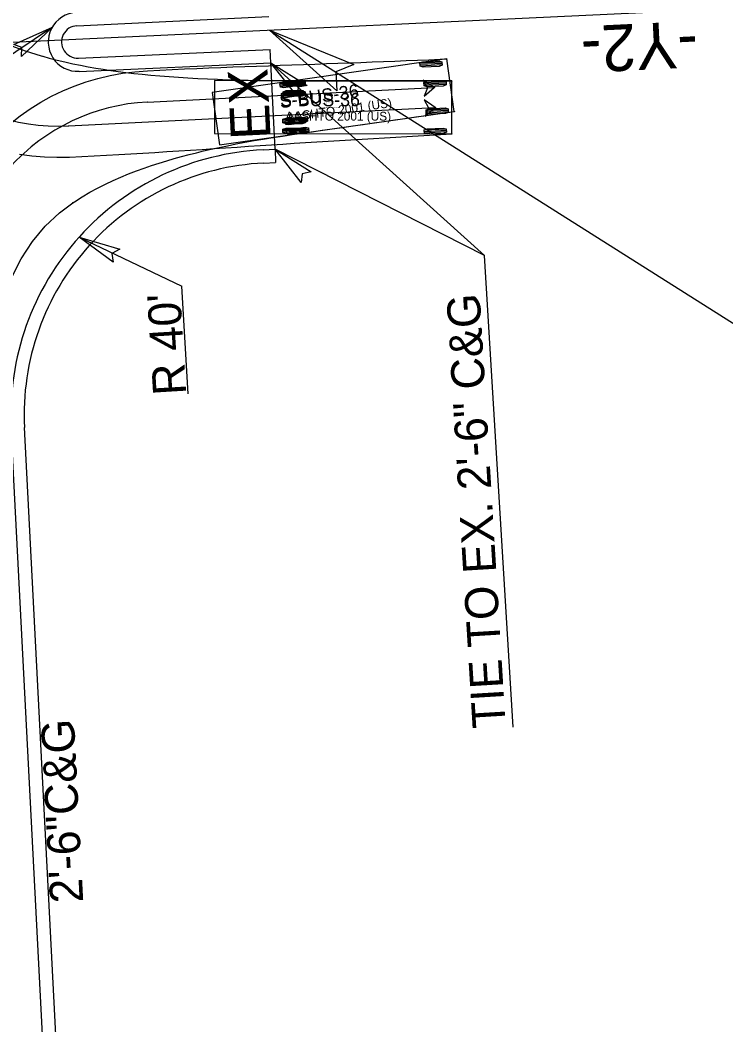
# Model space of a CAD drawing. Extents: x 2367848 to 2369479, y 800728 to 808616.
# Drawn here: x 2368938.7 to 2369045.3, y 801989.4 to 802141.1 of the extents above; entities that cross this region are included whole.
import ezdxf

# ---------------------------------------------------------------- set-up
doc = ezdxf.new("R2010")
doc.units = 0
for name, color, linetype in [('Prop AutoTurn Projected Path', 7, 'Continuous'), ('Prop AutoTurn Simulation', 7, 'Continuous'), ('Prop Conc 2ft 6in Curb and Gutter', 7, 'Continuous'), ('Prop Dimension', 7, 'Continuous'), ('Prop EOT', 7, 'Continuous'), ('Prop Horizontal Alignment', 7, 'Continuous'), ('Prop Horizontal Alignment Station Label', 7, 'Continuous'), ('Prop Terminator CELL', 7, 'Continuous')]:
    doc.layers.add(name, color=color, linetype=linetype)

msp = doc.modelspace()

# ---------------------------------------------------------------- linework, layer by layer
at = {"layer": 'Prop AutoTurn Projected Path'}
for p, q in [((2368957.91, 802128.74), (2369001.22, 802130.92)), ((2368946.02, 802125.13), (2369001.37, 802127.93))]:
    msp.add_line(p, q, dxfattribs=at)
for centre, start, end in [((2368944.51, 802155.1), 182.9405, 272.8888), ((2368959.42, 802098.78), 92.8888, 182.9405)]:
    msp.add_arc(centre, 30, start, end, dxfattribs=at)
at = {"layer": 'Prop AutoTurn Simulation'}
for p, q in [((2369003.13, 802135.24), (2368967.69, 802130.19)), ((2369002.41, 802134.77), (2368999.08, 802134.6)), ((2369002.42, 802134.56), (2368999.09, 802134.39)), ((2369004.26, 802127.32), (2369003.13, 802135.24)), ((2369003.13, 802135.24), (2369003.13, 802135.24)), ((2369002.43, 802134.35), (2368999.1, 802134.18)), ((2368968.08, 802131.98), (2368968.07, 802123.98)), ((2369003.88, 802131.92), (2368968.08, 802131.98)), ((2368981.25, 802131.91), (2368977.95, 802131.44)), ((2368981.28, 802131.71), (2368977.98, 802131.24)), ((2368981.31, 802131.5), (2368978.01, 802131.03)), ((2368981.74, 802131.75), (2368978.41, 802131.75)), ((2368981.74, 802131.54), (2368978.41, 802131.54)), ((2369003.01, 802131.8), (2368999.68, 802131.63)), ((2369003.02, 802131.59), (2368999.69, 802131.43)), ((2369003.87, 802123.92), (2369003.88, 802131.92)), ((2369003.88, 802131.92), (2369003.88, 802131.92)), ((2368967.69, 802130.19), (2368968.82, 802122.27)), ((2368981.46, 802130.43), (2368978.16, 802129.96)), ((2368981.49, 802130.22), (2368978.19, 802129.75)), ((2368981.52, 802130.01), (2368978.22, 802129.55)), ((2368981.74, 802131.33), (2368978.41, 802131.34)), ((2368981.74, 802130.25), (2368978.41, 802130.25)), ((2368981.74, 802130.04), (2368978.41, 802130.04)), ((2369003.03, 802131.39), (2368999.7, 802131.22)), ((2368981.74, 802129.83), (2368978.41, 802129.84)), ((2368968.82, 802122.27), (2369004.26, 802127.32)), ((2369003.34, 802127.66), (2369000.01, 802127.5)), ((2369003.35, 802127.45), (2369000.02, 802127.29)), ((2369003.36, 802127.25), (2369000.03, 802127.08)), ((2368981.74, 802126.08), (2368978.4, 802126.09)), ((2368981.74, 802125.87), (2368978.4, 802125.88)), ((2368981.74, 802125.66), (2368978.4, 802125.67)), ((2368982.05, 802126.3), (2368978.75, 802125.83)), ((2368982.08, 802126.1), (2368978.78, 802125.63)), ((2368982.11, 802125.89), (2368978.81, 802125.42)), ((2368968.07, 802123.98), (2369003.87, 802123.92)), ((2368981.73, 802124.58), (2368978.4, 802124.59)), ((2368981.73, 802124.37), (2368978.4, 802124.38)), ((2368981.73, 802124.16), (2368978.4, 802124.17)), ((2368982.26, 802124.82), (2368978.96, 802124.35)), ((2368982.29, 802124.61), (2368978.99, 802124.14)), ((2368982.32, 802124.4), (2368979.02, 802123.94)), ((2369003.04, 802124.64), (2368999.71, 802124.47)), ((2369003.05, 802124.43), (2368999.72, 802124.26)), ((2369003.06, 802124.22), (2368999.73, 802124.05))]:
    msp.add_line(p, q, dxfattribs=at)
for points in [[(2368929.75, 802141.45), (2368932.12, 802139.81), (2368934.56, 802138.48), (2368937.02, 802137.38), (2368939.47, 802136.47), (2368941.9, 802135.71), (2368942.14, 802135.64)], [(2368937.25, 802125.49), (2368938.71, 802126.64), (2368940.24, 802127.71), (2368941.82, 802128.7), (2368943.46, 802129.61), (2368945.15, 802130.42), (2368946.89, 802131.15), (2368948.66, 802131.78), (2368950.47, 802132.31), (2368952.31, 802132.74), (2368954.17, 802133.08), (2368956.05, 802133.31), (2368957.94, 802133.45), (2368959.82, 802133.55), (2368961.68, 802133.65), (2368963.54, 802133.74), (2368965.38, 802133.82), (2368967.21, 802133.9), (2368969.02, 802133.97), (2368970.83, 802134.04), (2368972.63, 802134.1), (2368974.41, 802134.17), (2368976.19, 802134.23), (2368977.96, 802134.29), (2368979.72, 802134.35), (2368981.48, 802134.41), (2368983.22, 802134.48), (2368984.96, 802134.54), (2368986.7, 802134.6), (2368988.43, 802134.66), (2368990.15, 802134.72), (2368991.87, 802134.79), (2368993.59, 802134.85), (2368995.3, 802134.92), (2368997.01, 802134.99), (2368998.71, 802135.06), (2369000.42, 802135.12), (2369002.11, 802135.19), (2369003.13, 802135.24)], [(2368942.14, 802135.64), (2368943.1, 802135.37), (2368944.3, 802135.07), (2368945.48, 802134.79), (2368946.66, 802134.53), (2368947.82, 802134.29), (2368948.98, 802134.07), (2368950.13, 802133.87), (2368951.27, 802133.69), (2368952.4, 802133.52), (2368953.52, 802133.36), (2368954.68, 802133.22), (2368955.9, 802133.07), (2368957.16, 802132.94), (2368958.47, 802132.81), (2368959.82, 802132.69), (2368961.2, 802132.58), (2368962.61, 802132.47), (2368964.05, 802132.38), (2368965.52, 802132.3), (2368967, 802132.23), (2368968.51, 802132.17), (2368970.03, 802132.11), (2368971.57, 802132.07), (2368973.12, 802132.03), (2368974.68, 802132), (2368976.25, 802131.98), (2368977.84, 802131.97), (2368979.43, 802131.96), (2368981.03, 802131.96), (2368982.63, 802131.95), (2368984.24, 802131.95), (2368985.86, 802131.95), (2368987.48, 802131.95), (2368989.11, 802131.95), (2368990.74, 802131.94), (2368992.37, 802131.94), (2368994.01, 802131.94), (2368995.65, 802131.94), (2368997.29, 802131.93), (2368998.93, 802131.93), (2369000.58, 802131.93), (2369002.23, 802131.93), (2369003.88, 802131.92)], [(2368946.68, 802113.54), (2368946.91, 802113.7), (2368948.07, 802114.44), (2368949.24, 802115.13), (2368950.41, 802115.76), (2368951.59, 802116.35), (2368952.76, 802116.9), (2368953.93, 802117.41), (2368955.1, 802117.89), (2368956.26, 802118.34), (2368957.42, 802118.76), (2368958.57, 802119.15), (2368959.71, 802119.52), (2368960.85, 802119.87), (2368961.97, 802120.2), (2368963.1, 802120.52), (2368964.21, 802120.81), (2368965.32, 802121.09), (2368966.42, 802121.36), (2368967.57, 802121.62), (2368968.78, 802121.89), (2368970.03, 802122.15), (2368971.33, 802122.41), (2368972.66, 802122.66), (2368974.03, 802122.91), (2368975.43, 802123.15), (2368976.85, 802123.38), (2368978.31, 802123.61), (2368979.78, 802123.83), (2368981.27, 802124.05), (2368982.78, 802124.26), (2368984.31, 802124.48), (2368985.84, 802124.7), (2368987.39, 802124.92), (2368988.95, 802125.14), (2368990.52, 802125.36), (2368992.09, 802125.59), (2368993.68, 802125.81), (2368995.27, 802126.04), (2368996.86, 802126.26), (2368998.46, 802126.49), (2369000.07, 802126.72), (2369001.68, 802126.95), (2369003.29, 802127.18), (2369004.26, 802127.32)], [(2368938.62, 802120.89), (2368940.49, 802120.63), (2368942.37, 802120.46), (2368944.26, 802120.4), (2368946.15, 802120.44), (2368948.04, 802120.52), (2368949.91, 802120.61), (2368951.76, 802120.7), (2368953.61, 802120.81), (2368955.44, 802120.91), (2368957.26, 802121.03), (2368959.06, 802121.14), (2368960.86, 802121.25), (2368962.65, 802121.37), (2368964.43, 802121.49), (2368966.2, 802121.6), (2368967.96, 802121.72), (2368969.71, 802121.84), (2368971.46, 802121.95), (2368973.2, 802122.07), (2368974.93, 802122.18), (2368976.66, 802122.29), (2368978.39, 802122.4), (2368980.11, 802122.51), (2368981.82, 802122.62), (2368983.53, 802122.73), (2368985.24, 802122.83), (2368986.95, 802122.94), (2368988.65, 802123.04), (2368990.35, 802123.14), (2368992.04, 802123.24), (2368993.74, 802123.34), (2368995.43, 802123.44), (2368997.12, 802123.54), (2368998.81, 802123.64), (2369000.5, 802123.73), (2369002.18, 802123.83), (2369003.87, 802123.92)], [(2368937.41, 802102.2), (2368938.86, 802105.08), (2368940.58, 802107.7), (2368942.51, 802110.01), (2368944.64, 802112.01), (2368946.68, 802113.54)]]:
    msp.add_lwpolyline(points, dxfattribs=at)
for points in [[(2369002.4, 802134.82), (2369002.43, 802134.3), (2369001.97, 802134.12), (2368999.58, 802134), (2368999.1, 802134.13), (2368999.08, 802134.65), (2368999.53, 802134.83), (2369001.93, 802134.95)], [(2368981.24, 802131.96), (2368981.32, 802131.45), (2368980.88, 802131.23), (2368978.5, 802130.89), (2368978.02, 802130.98), (2368977.94, 802131.49), (2368978.38, 802131.71), (2368980.76, 802132.05)], [(2368981.74, 802131.8), (2368981.74, 802131.28), (2368981.28, 802131.12), (2368978.88, 802131.13), (2368978.41, 802131.28), (2368978.41, 802131.8), (2368978.88, 802131.96), (2368981.28, 802131.96)], [(2369001.22, 802130.92), (2368999.58, 802132.06), (2369000.22, 802130.87), (2368999.7, 802129.63)], [(2369003.01, 802131.85), (2369003.03, 802131.34), (2369002.58, 802131.16), (2369000.18, 802131.03), (2368999.7, 802131.17), (2368999.68, 802131.69), (2369000.14, 802131.87), (2369002.53, 802131.99)], [(2368981.45, 802130.48), (2368981.53, 802129.96), (2368981.09, 802129.74), (2368978.71, 802129.4), (2368978.23, 802129.49), (2368978.15, 802130.01), (2368978.59, 802130.23), (2368980.97, 802130.57)], [(2368981.74, 802130.3), (2368981.74, 802129.78), (2368981.27, 802129.62), (2368978.87, 802129.63), (2368978.41, 802129.78), (2368978.41, 802130.3), (2368978.88, 802130.46), (2368981.28, 802130.46)], [(2369001.37, 802127.93), (2368999.73, 802129.06), (2369000.37, 802127.88), (2368999.85, 802126.63)], [(2369003.34, 802127.71), (2369003.36, 802127.19), (2369002.91, 802127.02), (2369000.51, 802126.9), (2369000.04, 802127.03), (2369000.01, 802127.55), (2369000.47, 802127.73), (2369002.87, 802127.85)], [(2368981.74, 802126.13), (2368981.74, 802125.61), (2368981.27, 802125.46), (2368978.87, 802125.46), (2368978.4, 802125.62), (2368978.4, 802126.14), (2368978.87, 802126.29), (2368981.27, 802126.29)], [(2368982.04, 802126.35), (2368982.11, 802125.84), (2368981.67, 802125.62), (2368979.3, 802125.28), (2368978.81, 802125.37), (2368978.74, 802125.88), (2368979.18, 802126.1), (2368981.56, 802126.44)], [(2368981.73, 802124.63), (2368981.73, 802124.11), (2368981.27, 802123.96), (2368978.87, 802123.96), (2368978.4, 802124.12), (2368978.4, 802124.64), (2368978.87, 802124.79), (2368981.27, 802124.79)], [(2368982.25, 802124.87), (2368982.32, 802124.35), (2368981.88, 802124.13), (2368979.51, 802123.79), (2368979.02, 802123.88), (2368978.95, 802124.4), (2368979.39, 802124.62), (2368981.77, 802124.96)], [(2369003.04, 802124.69), (2369003.07, 802124.17), (2369002.61, 802123.99), (2369000.21, 802123.87), (2368999.74, 802124), (2368999.71, 802124.52), (2369000.17, 802124.7), (2369002.57, 802124.82)]]:
    msp.add_lwpolyline(points, close=True, dxfattribs=at)
for centre in [(2368942.14, 802135.64), (2368942.14, 802135.64), (2369003.13, 802135.24), (2369003.88, 802131.92), (2369001.22, 802130.92), (2368957.91, 802128.74), (2368957.91, 802128.74), (2369001.37, 802127.93), (2369004.26, 802127.32), (2368946.02, 802125.13), (2368946.02, 802125.13), (2369003.87, 802123.92), (2368946.68, 802113.54), (2368946.68, 802113.54)]:
    msp.add_circle(centre, 0.0417, dxfattribs=at)
at = {"layer": 'Prop Conc 2ft 6in Curb and Gutter'}
for p, q in [((2368947.29, 802140.24), (2368976.27, 802141.66)), ((2368947.53, 802135.37), (2368976.46, 802136.66)), ((2368976.58, 802134.67), (2368976.46, 802136.66)), ((2368977.2, 802121.61), (2368977.29, 802119.61)), ((2368975.49, 802119.52), (2368977.29, 802119.61)), ((2368947.51, 801921.27), (2368939.37, 802079.62))]:
    msp.add_line(p, q, dxfattribs=at)
for centre, radius, start, end in [((2368947.4, 802137.81), 2.44, 92.4729, 272.8864), ((2368977.32, 802081.57), 38, 92.7637, 182.9405)]:
    msp.add_arc(centre, radius, start, end, dxfattribs=at)
at = {"layer": 'Prop Dimension'}
for p, q in [((2368943.59, 802140.04), (2368929.05, 802130.32)), ((2368976.34, 802139.61), (2369158.52, 802024.45)), ((2368976.58, 802134.67), (2369008.83, 802105.58)), ((2369008.83, 802105.58), (2368977.2, 802121.61)), ((2368947.62, 802108.36), (2368963.12, 802100.94)), ((2369013.13, 802034.4), (2369008.83, 802105.58)), ((2368964.1, 802084.71), (2368963.12, 802100.94))]:
    msp.add_line(p, q, dxfattribs=at)
at = {"layer": 'Prop EOT'}
for p, q in [((2368947.62, 802133.37), (2368976.58, 802134.67)), ((2368977.2, 802121.61), (2368976.58, 802134.67)), ((2368975.4, 802121.52), (2368977.2, 802121.61)), ((2368945.51, 801921.16), (2368937.38, 802079.52))]:
    msp.add_line(p, q, dxfattribs=at)
for centre, radius, start, end in [((2368947.4, 802137.81), 4.44, 92.4729, 272.8864), ((2368977.32, 802081.57), 40, 92.7637, 182.9405)]:
    msp.add_arc(centre, radius, start, end, dxfattribs=at)
at = {"layer": 'Prop Horizontal Alignment'}
msp.add_line((2368916.41, 802136.78), (2369182.45, 802149.35), dxfattribs=at)
at = {"layer": 'Prop Terminator CELL'}
for points in [[(2368937.75, 802137.45), (2368943.59, 802140.04), (2368938.94, 802135.59), (2368938.99, 802136.97)], [(2368986.51, 802130.43), (2368976.34, 802139.61), (2368989.1, 802134.39), (2368986.36, 802133.28)], [(2368980.53, 802129.64), (2368976.58, 802134.67), (2368982.03, 802131.25), (2368980.69, 802130.96)], [(2368981.14, 802116.58), (2368977.2, 802121.61), (2368982.64, 802118.19), (2368981.3, 802117.9)], [(2368952.77, 802104.56), (2368947.62, 802108.36), (2368953.78, 802106.52), (2368952.56, 802105.88)]]:
    msp.add_lwpolyline(points, close=True, dxfattribs=at)

# ---------------------------------------------------------------- texts
at = {"layer": 'Prop AutoTurn Simulation'}
for s, height, rotation, p in [('S-BUS-36', 2, 8.0967, (2368978.03, 802127.79)), ('S-BUS-36', 2, 359.918, (2368977.97, 802128.12)), ('AASHTO 2001 (US)', 1.3333, 8.0967, (2368979.11, 802125.75)), ('(c) 2014 Transoft Solutions, Inc. All rights reserved.', 0.08, 8.0967, (2368984.37, 802128.49)), ('AASHTO 2001 (US)', 1.3333, 359.918, (2368978.76, 802125.95)), ('(c) 2014 Transoft Solutions, Inc. All rights reserved.', 0.08, 359.918, (2368984.34, 802127.91))]:
    msp.add_text(s, height=height, rotation=rotation, dxfattribs=at).set_placement(p)
at = {"layer": 'Prop Dimension'}
for s, height, rotation, p in [('EX', 6, 92.7051, (2368976.54, 802123.21)), ("R 40'", 5, 93.4586, (2368963.8, 802084.63)), ('TIE TO EX. 2\'-6" C&G', 5, 93.4586, (2369012.03, 802034.39)), ('2\'-6"C&G', 5, 92.9405, (2368948.25, 802007.96))]:
    msp.add_text(s, height=height, rotation=rotation, dxfattribs=at).set_placement(p)
at = {"layer": 'Prop Horizontal Alignment Station Label'}
msp.add_text('-Y2-', height=7, rotation=182.7051, dxfattribs=at).set_placement((2369040.89, 802140.99))

doc.saveas('drawing.dxf')
